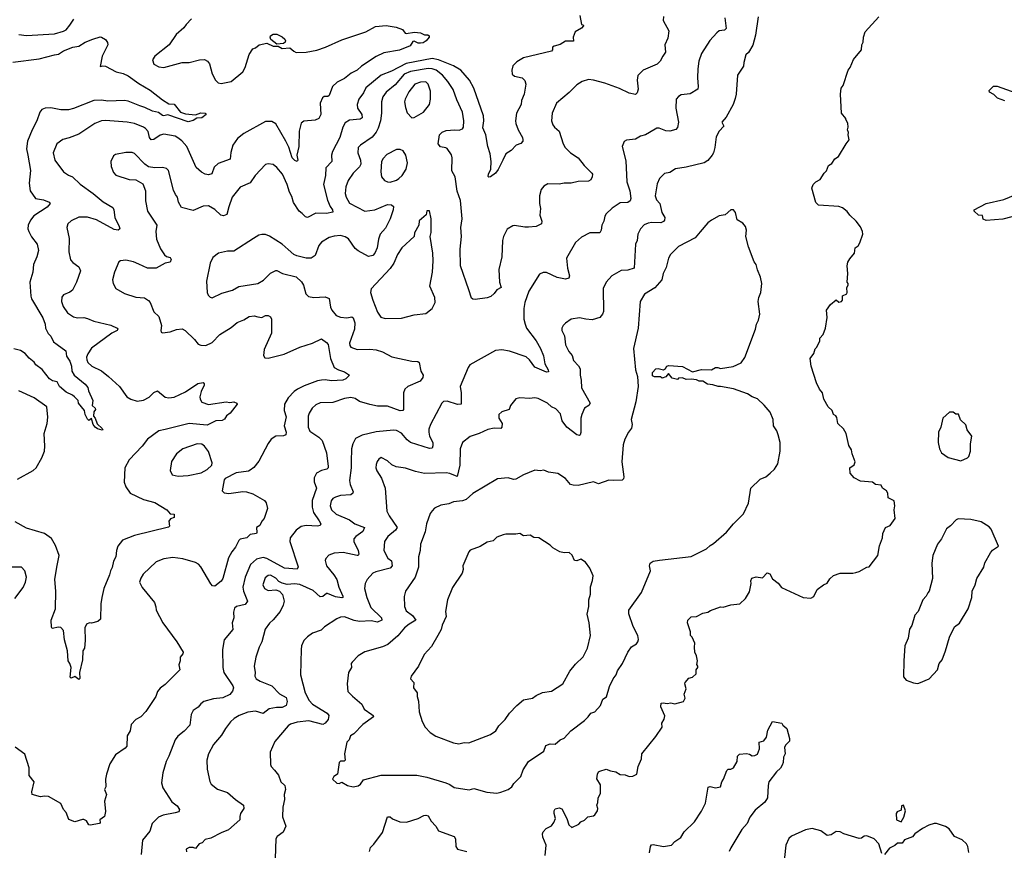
# Model space of a CAD drawing. Extents: x 1954683 to 2060285, y 904798 to 1016299.
# Tile 391 of 472: x 2033021 to 2040768, y 953075 to 959612. Entities that reach past the tile are written whole.
import ezdxf

# ---------------------------------------------------------------- set-up
doc = ezdxf.new("R2010")
doc.units = 0

msp = doc.modelspace()

# ---------------------------------------------------------------- linework, layer by layer
at = {"layer": '0CON10XD'}
for points in [[(2038087, 959637), (2038082.5, 959605), (2038128.8, 959525), (2038120.8, 959465), (2038097.1, 959415), (2038101.2, 959355), (2038081.2, 959325), (2038060, 959285), (2038037.3, 959262.7), (2037925.9, 959214.1), (2037885, 959173.3), (2037879.2, 959135), (2037885.6, 959064.4), (2037878.8, 959035), (2037865.9, 959024.1), (2037815, 959032.5), (2037741.1, 959071.1), (2037625, 959111.9), (2037536.4, 959136.4), (2037495, 959140.6), (2037446.7, 959125), (2037405, 959099.2), (2037345, 959037.5), (2037243.8, 958955), (2037210, 958875), (2037204.2, 958815), (2037215.8, 958785), (2037228.8, 958765), (2037265.8, 958735), (2037295.6, 958635), (2037313.1, 958605), (2037354.6, 958564.6), (2037415.7, 958525), (2037462.5, 958465), (2037522, 958405), (2037528, 958395), (2037525.9, 958374.1), (2037515, 958352.5), (2037495, 958340), (2037415, 958337.1), (2037360, 958325), (2037305, 958324.3), (2037265, 958316), (2037175, 958318.6), (2037145, 958302.5), (2037124.6, 958275.4), (2037111.5, 958225), (2037111.5, 958165), (2037119.5, 958125), (2037113.4, 958073.4), (2037130, 958025), (2037126.7, 958005), (2037085.5, 957984.5), (2037025, 957978.8), (2036995, 957977.8), (2036915, 957993.1), (2036899.7, 957990.3), (2036856.9, 957963.1), (2036827.3, 957905), (2036820, 957875), (2036813.1, 957745), (2036790.8, 957645), (2036795.8, 957545), (2036808.8, 957505), (2036775, 957485.6), (2036755, 957457.1), (2036726.8, 957433.2), (2036698.3, 957421.7), (2036605, 957408.8), (2036585, 957411.2), (2036575, 957421.2), (2036555, 957486.7), (2036488.9, 957675), (2036485.6, 957805), (2036495.5, 957905.5), (2036490.6, 957975), (2036500.9, 958045), (2036488.5, 958188.5), (2036463.3, 958263.3), (2036447.1, 958375), (2036421.1, 958421.1), (2036424.3, 958525), (2036417.5, 958547.5), (2036385, 958596.7), (2036374.1, 958604.1), (2036331.4, 958611.4), (2036312.9, 958635), (2036324.3, 958705), (2036344, 958726), (2036375, 958738.5), (2036445, 958745.6), (2036477.9, 958742.1), (2036505, 958754), (2036512, 958765), (2036514.4, 958815.6), (2036503.6, 958885), (2036460.7, 958980.7), (2036432.3, 959062.3), (2036390, 959125), (2036348.5, 959175), (2036297.8, 959215), (2036265, 959225.6), (2036235, 959226.7), (2036095, 959203.9), (2036045, 959181.9), (2035975, 959098.5), (2035905, 959040.5), (2035878.8, 959005), (2035867.1, 958965), (2035866.8, 958875), (2035859.4, 958815), (2035842, 958758), (2035825, 958726.9), (2035794.1, 958685.9), (2035701.2, 958625), (2035683.2, 958606.8), (2035681.4, 958565), (2035703.3, 958505), (2035704.4, 958475), (2035695.4, 958454.6), (2035644.4, 958405), (2035604.5, 958345), (2035586.5, 958295), (2035582.7, 958245), (2035588.8, 958215), (2035615, 958168.5), (2035735, 958104.7), (2035815.3, 958114.7), (2035915, 958156.9), (2035945.6, 958155.6), (2035960.8, 958140.8), (2035960, 958115), (2035935.6, 958045), (2035899.5, 957970.5), (2035856.9, 957925), (2035844.4, 957885), (2035834.3, 957815), (2035815, 957773.3), (2035798.8, 957755), (2035765, 957747.5), (2035685, 957792.5), (2035661.4, 957811.4), (2035606.6, 957886.6), (2035581.9, 957901.9), (2035545, 957912.1), (2035495, 957909.1), (2035455, 957897.3), (2035395, 957860.6), (2035374.4, 957835), (2035345, 957756), (2035315, 957734.4), (2035275.7, 957734.3), (2035202.4, 957752.4), (2035177.5, 957765), (2035133, 957803), (2035086.2, 957845), (2034985, 957909.2), (2034955, 957920.8), (2034925, 957922), (2034903.2, 957916.8), (2034859.1, 957890.9), (2034705, 957790), (2034655, 957790), (2034585, 957774), (2034540.6, 957739.4), (2034520, 957695), (2034489.4, 957555), (2034496.2, 957465), (2034504, 957445), (2034518.6, 957428.6), (2034535, 957424), (2034611.2, 957458.8), (2034695, 957482.5), (2034745, 957512.5), (2034895, 957535.6), (2034938.8, 957561.2), (2034995, 957617.1), (2035035, 957637.5), (2035045, 957638), (2035087.5, 957615), (2035195, 957588), (2035238.6, 957548.6), (2035252.9, 957522.9), (2035273.1, 957455), (2035293.7, 957433.7), (2035335, 957424.4), (2035425, 957430.6), (2035455, 957418), (2035465, 957350), (2035475.7, 957325), (2035510, 957285), (2035545, 957269.4), (2035595, 957266.7), (2035633.1, 957273.1), (2035645, 957266), (2035656.7, 957226.7), (2035655.4, 957175), (2035616.7, 957065), (2035617.6, 957047.6), (2035626, 957035), (2035675, 957017.5), (2035775, 957018.9), (2035825, 957012.9), (2035875, 956997.5), (2035948.7, 956958.7), (2036105, 956925.6), (2036152.7, 956922.7), (2036163.8, 956915), (2036178, 956845), (2036194, 956815), (2036193.8, 956795), (2036172.3, 956767.7), (2036073.3, 956725), (2036052, 956705), (2036040.8, 956675), (2036040, 956545), (2036034, 956536), (2036015, 956534.2), (2035915, 956570), (2035835, 956570.6), (2035775, 956583.3), (2035695, 956607.1), (2035659.8, 956629.8), (2035625, 956638.2), (2035575, 956630), (2035485, 956598.9), (2035385, 956596.9), (2035350.2, 956579.8), (2035322.5, 956555), (2035297.1, 956515), (2035289.5, 956490.5), (2035289.5, 956405), (2035304.6, 956374.6), (2035375, 956327.1), (2035400.3, 956300.3), (2035435, 956202.5), (2035448.1, 956095), (2035447.1, 956085), (2035436.1, 956073.9), (2035395.7, 956064.3), (2035355.8, 956044.2), (2035338.8, 956005), (2035338.8, 955975), (2035356.9, 955925), (2035322.4, 955827.6), (2035320.7, 955775), (2035332.6, 955732.6), (2035377.9, 955667.9), (2035390.8, 955645), (2035385, 955630), (2035365, 955625.7), (2035275, 955631.3), (2035235, 955624), (2035194.7, 955595.3), (2035148.6, 955535), (2035145.7, 955505), (2035211.1, 955305), (2035202.5, 955287.5), (2035104.6, 955295.4), (2034965, 955370.8), (2034935, 955378.4), (2034885, 955367.2), (2034836, 955325), (2034793.5, 955225), (2034777.1, 955145), (2034781.6, 955115), (2034814.2, 955035), (2034795, 955010.6), (2034726.7, 954995), (2034709.8, 954980.2), (2034701.7, 954948.3), (2034704.5, 954905), (2034691.2, 954865), (2034697.4, 954812.6), (2034630.5, 954730.5), (2034615.5, 954655), (2034618.5, 954515), (2034627.8, 954475), (2034698.8, 954368.8), (2034702.2, 954355), (2034695, 954328.6), (2034675, 954300.6), (2034620, 954275), (2034545, 954266.7), (2034470, 954245), (2034445, 954228), (2034425, 954202), (2034385, 954176.2), (2034368.6, 954145), (2034360, 954060), (2034315, 954012.9), (2034265.5, 953974.5), (2034244.2, 953945), (2034194.4, 953815), (2034172.2, 953775), (2034145.7, 953685), (2034135.9, 953605.9), (2034147, 953567), (2034217.2, 953457.2), (2034260, 953425), (2034277.4, 953397.4), (2034271.5, 953378.5), (2034245, 953369.4)], [(2038570, 959625), (2038578.2, 959541.8), (2038565, 959530), (2038525, 959522.9), (2038505, 959509.2), (2038451.1, 959448.9), (2038385.6, 959344.4), (2038364.5, 959285.5), (2038355.5, 959225), (2038353.3, 959155), (2038360, 959085), (2038355.6, 959065), (2038295, 959027.1), (2038225, 959019.2), (2038205, 959008), (2038185.8, 958985), (2038184.4, 958915), (2038204.4, 958805), (2038197.4, 958762.6), (2038183.1, 958746.9), (2038136.7, 958733.3), (2038105, 958737.5), (2038053.2, 958756.8), (2038032.5, 958757.5), (2038020.8, 958749.2), (2037943.3, 958705), (2037905, 958694), (2037865, 958672.5), (2037795, 958663.8), (2037776.2, 958653.8), (2037761.2, 958615), (2037790.2, 958500.2), (2037796.9, 958335), (2037821.8, 958265), (2037828.5, 958205), (2037825, 958186.2), (2037805, 958173.5), (2037745, 958170), (2037681.5, 958128.5), (2037635, 958084.3), (2037625, 958066.7), (2037616.9, 958025), (2037600.4, 957995), (2037595.6, 957955), (2037585.6, 957934.4), (2037505.6, 957934.4), (2037440.3, 957899.7), (2037393, 957857), (2037323.9, 957736.1), (2037330.6, 957655), (2037345.6, 957595), (2037342.5, 957577.5), (2037315, 957570.6), (2037248.3, 957581.7), (2037165, 957621.9), (2037138.3, 957621.7), (2037110.5, 957609.5), (2037025.5, 957475), (2036996.4, 957385), (2036988.5, 957338.5), (2036986.7, 957255), (2036996.5, 957215), (2037008.9, 957185), (2037083.1, 957085), (2037118.2, 957025), (2037143.1, 956966.9), (2037152.3, 956902.3), (2037179.5, 956855), (2037180.5, 956839.5), (2037165, 956838.9), (2037075, 956877.9), (2037030.8, 956935), (2037005, 956958.2), (2036875, 957001.8), (2036815, 957014.4), (2036765, 957007.5), (2036562.5, 956895), (2036548.8, 956875), (2036486.7, 956725), (2036494.5, 956674.5), (2036493, 956587), (2036465, 956583.2), (2036385, 956609.1), (2036355, 956606.9), (2036343.1, 956595), (2036252.7, 956427.3), (2036239.8, 956390.2), (2036238.9, 956365), (2036246.1, 956335), (2036270.8, 956285), (2036271.4, 956258.6), (2036265, 956240.8), (2036245, 956237.8), (2036095, 956284.4), (2036068.6, 956305), (2036025, 956357.8), (2035985, 956379.1), (2035961.7, 956381.7), (2035825, 956369.2), (2035715, 956343.1), (2035662, 956315), (2035641.9, 956275), (2035631.1, 956235), (2035628, 956135), (2035629.3, 956085), (2035615.4, 955984.6), (2035619.6, 955955), (2035644.2, 955895), (2035642.5, 955885), (2035625, 955871.9), (2035545, 955867.9), (2035505.3, 955854.7), (2035485, 955842.9), (2035470.6, 955825), (2035462.5, 955785), (2035474.3, 955755), (2035511.2, 955721.2), (2035615, 955675.8), (2035658.8, 955645), (2035734.2, 955615), (2035720, 955585), (2035665, 955544.4), (2035648.9, 955525), (2035650, 955505), (2035682.7, 955435), (2035690, 955405), (2035685, 955396.2), (2035675, 955395.7), (2035565, 955417.8), (2035495, 955414.2), (2035453.2, 955396.8), (2035429.5, 955370.5), (2035423.8, 955355), (2035435.8, 955315), (2035493.4, 955243.4), (2035515.5, 955205), (2035530.5, 955145), (2035562.9, 955075), (2035563.3, 955065), (2035555, 955062.7), (2035505, 955070.3), (2035442.9, 955097.1), (2035433.6, 955096.4), (2035405, 955072.7), (2035385, 955070), (2035330.7, 955120.7), (2035225, 955166.1), (2035182, 955172), (2035125, 955168.1), (2035085, 955177.1), (2035060.7, 955190.7), (2035035, 955217.8), (2034995, 955239.4), (2034975, 955236.9), (2034951.5, 955218.5), (2034934.5, 955165.5), (2034945.8, 955135), (2034975, 955118.6), (2035035, 955126), (2035065.6, 955115.6), (2035088.7, 955088.7), (2035101.1, 955035), (2035094.6, 955005.4), (2035069.4, 954955), (2035015, 954888), (2034985, 954863.8), (2034953.3, 954816.7), (2034925.7, 954715), (2034905, 954673.3), (2034878.6, 954595), (2034865.8, 954525), (2034874.3, 954475), (2034870.6, 954445), (2034882.5, 954425), (2034913.6, 954406.4), (2035005, 954370), (2035065, 954307.1), (2035116.5, 954276.5), (2035125.9, 954245), (2035116.4, 954215), (2035085, 954198.2), (2035041.1, 954198.9), (2034982.4, 954187.6), (2034935, 954151.1), (2034875, 954170.4), (2034815, 954163.5), (2034746.2, 954135), (2034708.3, 954111.7), (2034678, 954085), (2034639.2, 954035), (2034608, 953982), (2034545, 953908.8), (2034506.2, 953835), (2034492.5, 953785), (2034496.2, 953715), (2034515.8, 953615.8), (2034526.2, 953595), (2034577.3, 953557.3), (2034655, 953530), (2034718, 953475), (2034780.9, 953430.9), (2034784.3, 953405), (2034757.1, 953365), (2034751.7, 953341.7), (2034753.3, 953315), (2034663.8, 953235), (2034605, 953212.9), (2034525, 953171.4), (2034480.7, 953159.3), (2034455.5, 953134.5), (2034432, 953125), (2034405, 953088.8), (2034385, 953096), (2034355, 953096.2), (2034330, 953085), (2034333, 953063)], [(2038830, 959635), (2038810.9, 959489.1), (2038788.9, 959411.1), (2038755.6, 959354.4), (2038734.3, 959335), (2038718, 959275), (2038716, 959245), (2038668.8, 959175), (2038658, 959025), (2038649.7, 958990.3), (2038634.2, 958945), (2038579.2, 958845), (2038545.8, 958805), (2038562, 958775), (2038525, 958733.3), (2038501.2, 958688.8), (2038491.2, 958605), (2038478.6, 958565), (2038470, 958545), (2038435.4, 958504.6), (2038405, 958485.8), (2038265, 958452), (2038181.2, 958438.8), (2038135, 958410), (2038095, 958402.5), (2038055, 958362.5), (2038035, 958320), (2038019.4, 958225), (2038031.4, 958195), (2038056.9, 958165), (2038072.9, 958095), (2038097.5, 958055), (2038093.1, 958035), (2038085, 958022.9), (2038066.2, 958013.8), (2037995, 958015.6), (2037965, 958010), (2037935, 957998), (2037904.5, 957965.5), (2037884.2, 957925), (2037879.2, 957875), (2037866, 957845), (2037855.7, 957655), (2037805, 957640), (2037752.1, 957637.9), (2037678.8, 957595), (2037635, 957546.7), (2037612.5, 957495), (2037614.4, 957315.6), (2037606.5, 957293.5), (2037585, 957268), (2037525, 957250.8), (2037474.2, 957254.2), (2037425, 957266.7), (2037360, 957255), (2037315, 957222.5), (2037297.5, 957205), (2037287, 957183), (2037286.7, 957165), (2037306.2, 957125), (2037315, 957052.5), (2037341.3, 957001.3), (2037368.3, 956968.3), (2037378.8, 956928.8), (2037418.3, 956888.3), (2037431.4, 956865), (2037430, 956815), (2037439.2, 956775), (2037440, 956715), (2037508, 956595), (2037498.8, 956575), (2037465, 956555.8), (2037443.1, 956505), (2037436.9, 956475), (2037436.8, 956363.2), (2037431.2, 956345), (2037425, 956340), (2037405, 956344.4), (2037326.5, 956405), (2037289.6, 956455), (2037275, 956511.2), (2037238.9, 956548.9), (2037205, 956564.3), (2037173.4, 956593.4), (2037099.5, 956629.5), (2037075, 956636.2), (2037030.7, 956630.7), (2036955, 956636.2), (2036925, 956627.5), (2036883.3, 956575), (2036871.2, 956545), (2036815, 956526.2), (2036790, 956505), (2036790, 956475), (2036815.6, 956435), (2036813.7, 956406.3), (2036805.4, 956394.6), (2036753.2, 956396.8), (2036705, 956385.6), (2036635, 956354.2), (2036565, 956332.5), (2036505.8, 956284.2), (2036485.7, 956234.3), (2036482.7, 956105), (2036464, 956016), (2036405, 956040.4), (2036375, 956046.4), (2036205, 956041.1), (2036135, 956055.6), (2036055, 956081.4), (2035983.2, 956093.2), (2035947.7, 956107.7), (2035915, 956141.2), (2035865, 956166.2), (2035846.1, 956153.9), (2035834.3, 956135.7), (2035825, 956110), (2035824, 956085), (2035830.5, 956060.5), (2035867, 956003), (2035895.7, 955925), (2035909.2, 955745), (2035927.4, 955707.4), (2035991.1, 955615), (2035978.5, 955595), (2035916.9, 955545), (2035890.5, 955505), (2035886.5, 955435), (2035916.9, 955375), (2035945, 955352), (2035950.5, 955315), (2035935, 955294.6), (2035823.5, 955266.5), (2035799.2, 955255), (2035753.6, 955206.4), (2035739.4, 955175), (2035734.4, 955135), (2035751.9, 955065), (2035783.5, 954985), (2035866.4, 954905), (2035870.6, 954885), (2035835, 954871.2), (2035785, 954881.8), (2035695, 954875.4), (2035652.9, 954882.9), (2035575, 954912.2), (2035545, 954909.4), (2035515, 954897.1), (2035418, 954835), (2035392.1, 954807.9), (2035325, 954783.8), (2035285, 954756.2), (2035256.2, 954725), (2035238.8, 954685), (2035234, 954655), (2035230.9, 954455), (2035265.5, 954315), (2035297.3, 954255), (2035324.2, 954224.2), (2035441.1, 954155), (2035452.9, 954135), (2035447.3, 954105), (2035425, 954075.7), (2035405, 954064.4), (2035295, 954093.8), (2035204.4, 954084.4), (2035152.1, 954067.9), (2035132.9, 954055), (2035027.9, 953932.1), (2034991.7, 953848.3), (2034995, 953750), (2034998.8, 953735), (2035026.7, 953705)], [(2037426.7, 959645), (2037440, 959575), (2037455, 959570), (2037457, 959563), (2037440, 959545), (2037392, 959515), (2037376.2, 959475), (2037378.3, 959441.7), (2037315, 959442.5), (2037273.9, 959416.1), (2037225, 959403.8), (2037213.8, 959395), (2037212.5, 959375), (2037205, 959363.3), (2036985, 959312.5), (2036930.9, 959279.1), (2036901.7, 959248.3), (2036892.2, 959215), (2036895, 959183.8), (2036915, 959167.5), (2036974.1, 959154.1), (2036994.2, 959134.2), (2037002.9, 959105), (2036990, 959025), (2036970, 958975), (2036965, 958943.3), (2036930.8, 958875), (2036922.9, 958815), (2036924.4, 958795), (2036943.3, 958745), (2036976, 958685), (2036980, 958665), (2036978.8, 958655), (2036963, 958637), (2036926.4, 958623.6), (2036888.3, 958581.7), (2036845, 958556.7), (2036820.8, 958505), (2036786.2, 958433.8), (2036765.5, 958404.5), (2036725, 958374.2), (2036711.2, 958371.2), (2036706.4, 958376.4), (2036708, 958395), (2036728, 958435), (2036730, 958495), (2036722.9, 958555), (2036703.6, 958613.6), (2036689.3, 958705), (2036665, 958760), (2036673.1, 958815), (2036670, 958855), (2036593.7, 959073.7), (2036560.9, 959135), (2036491.1, 959215), (2036435, 959248.7), (2036315, 959295.2), (2036265, 959306.5), (2036062.7, 959267.3), (2035945, 959207.8)], [(2037154.2, 953035), (2037164.2, 953115), (2037137.6, 953177.6), (2037134.5, 953205.5), (2037139.5, 953220.5), (2037162.4, 953247.6), (2037205, 953268.8), (2037224, 953295), (2037235.8, 953325), (2037225.7, 953365), (2037226, 953385), (2037235, 953402.5), (2037265, 953410), (2037285, 953402.5), (2037325.6, 953325.6), (2037341.2, 953275), (2037365, 953253.8), (2037418.8, 953281.2), (2037435, 953300), (2037465, 953313.3), (2037491.7, 953338.3), (2037535, 953346.2), (2037545.6, 953354.4), (2037566, 953385), (2037568.8, 953405), (2037560.7, 953429.3), (2037569.3, 953450.7), (2037571.2, 953485), (2037591.2, 953525), (2037589.7, 953589.7), (2037562.7, 953637.3), (2037565.9, 953674.1), (2037575, 953693.3), (2037585, 953698.8), (2037635, 953714), (2037669.5, 953699.5), (2037711.7, 953691.7), (2037745, 953671.2), (2037785, 953670), (2037817, 953657), (2037845, 953658.8), (2037876, 953674), (2037886.7, 953735), (2037913.8, 953795), (2037916.2, 953835), (2038025, 953970), (2038076.7, 954045), (2038073.8, 954075), (2038091.7, 954108.3), (2038095.9, 954134.1), (2038065.8, 954205), (2038067, 954233), (2038083.6, 954236.4), (2038115, 954230), (2038145, 954236.2), (2038175, 954228.8), (2038243, 954247), (2038256.4, 954273.6), (2038250, 954305), (2038263.3, 954345), (2038253.8, 954385), (2038256.7, 954395), (2038285, 954430), (2038315, 954436.7), (2038342.5, 954465), (2038342.5, 954495), (2038356.7, 954513.3), (2038357.5, 954525), (2038348.3, 954538.3), (2038353.3, 954565), (2038346.4, 954606.4), (2038333.9, 954633.9), (2038328.8, 954675), (2038333.3, 954705), (2038311.2, 954751.2), (2038297.5, 954765), (2038298.8, 954795), (2038273.8, 954865), (2038277.5, 954885), (2038305, 954911.2), (2038345, 954916), (2038395, 954941.2), (2038435, 954950), (2038456.4, 954963.6), (2038535, 954990), (2038555, 954987.5), (2038615, 955006.7), (2038686.1, 955013.9), (2038732.3, 955057.7), (2038761.7, 955108.3), (2038776, 955175), (2038774.1, 955195.9), (2038782.3, 955217.7), (2038815, 955228), (2038865, 955220), (2038900.7, 955259.3), (2038921.7, 955251.7), (2038945, 955212.5), (2038987.7, 955177.7), (2039015, 955142.5), (2039185, 955063.3), (2039245, 955060), (2039268.3, 955071.7), (2039295, 955126.7), (2039345, 955163.3), (2039375, 955176.7), (2039395, 955212.5), (2039425, 955237.5), (2039475, 955256.7), (2039575, 955256.2), (2039598.3, 955261.7), (2039625, 955270), (2039685, 955303.3), (2039705, 955306.7), (2039773.6, 955396.4), (2039785, 955470), (2039810, 955535), (2039810.7, 955569.3), (2039832.5, 955615), (2039868.3, 955631.7), (2039910, 955685), (2039900, 955755), (2039907.5, 955785), (2039900, 955825), (2039855, 955850), (2039850, 955885), (2039840, 955905), (2039810, 955925), (2039798.3, 955948.3), (2039753, 955953), (2039731.7, 955971.7), (2039635, 955981.2), (2039585, 956006.7), (2039555, 956042.5), (2039552.5, 956085), (2039585, 956107.5), (2039593, 956133), (2039570, 956195), (2039566.4, 956226.4), (2039545, 956260), (2039523.8, 956355), (2039501.7, 956391.7), (2039457.5, 956435), (2039450.7, 956480.7), (2039443.3, 956493.3), (2039422.5, 956505), (2039412.5, 956535), (2039382.5, 956565), (2039346.7, 956625), (2039335.9, 956675.9), (2039313.3, 956705), (2039291.2, 956755), (2039247.5, 956885), (2039240, 956945), (2039270, 956985), (2039279.3, 957020.7), (2039292.5, 957035), (2039316.4, 957083.6), (2039316.2, 957105), (2039343.3, 957135), (2039360, 957185), (2039373, 957267), (2039367.5, 957325), (2039400.7, 957369.3), (2039445, 957406.7), (2039465, 957390), (2039486.7, 957395), (2039493.3, 957405), (2039495, 957437.5), (2039527.5, 957455), (2039532.5, 957465), (2039528.3, 957501.7), (2039540, 957525), (2039540, 957535), (2039530, 957545), (2039536.2, 957615), (2039532, 957675), (2039537.7, 957702.3), (2039551.2, 957728.8), (2039588.8, 957775), (2039593.8, 957815), (2039617, 957833), (2039631.2, 957855), (2039653.3, 957925), (2039652.5, 957945), (2039635, 957982.5), (2039602.5, 958025), (2039552.3, 958072.3), (2039531.7, 958101.7), (2039495, 958130), (2039465, 958142.5), (2039305, 958152.5), (2039284.1, 958174.1), (2039253.8, 958285), (2039263.8, 958315), (2039285, 958336.7), (2039317.5, 958355), (2039350, 958405), (2039368.3, 958421.7), (2039383.3, 958465), (2039411.2, 958478.8), (2039435, 958516.7), (2039464.1, 958535.9), (2039523.3, 958635), (2039547.5, 958665), (2039540, 958705), (2039542.5, 958725), (2039533.3, 958745), (2039540, 958765), (2039537, 958797), (2039520, 958825), (2039520, 958835), (2039487, 958877), (2039478.8, 959025), (2039485, 959072.5), (2039500.8, 959095), (2039540, 959215), (2039553.8, 959235), (2039581.7, 959298.3), (2039643.8, 959375), (2039646.7, 959415), (2039656.2, 959435), (2039660, 959475), (2039673, 959517), (2039780, 959635)], [(2034372.7, 959617.3), (2034330, 959575), (2034312.1, 959547.9), (2034252, 959495), (2034196.7, 959415), (2034083.8, 959325), (2034066.7, 959295), (2034075, 959262.5), (2034115, 959240), (2034155, 959236), (2034300, 959275), (2034355, 959276), (2034435.9, 959295.9), (2034475, 959297.5), (2034498.8, 959285), (2034514.2, 959265), (2034534.3, 959185), (2034561.2, 959135), (2034582.5, 959115), (2034605, 959108.8), (2034685, 959126), (2034775, 959200), (2034795.7, 959235), (2034825, 959337.5), (2034855, 959382.5), (2034875, 959390), (2034905, 959413.3), (2034965, 959427.5), (2035015, 959403.3), (2035055, 959404.5), (2035085, 959385.6), (2035145, 959391.2), (2035177.5, 959365), (2035195, 959352.5), (2035275, 959355.7), (2035357.3, 959372.7), (2035427.5, 959395), (2035555, 959453.1), (2035743.3, 959515), (2035821.2, 959558.8), (2035905, 959566.9), (2035982.7, 959552.7), (2036032.5, 959535), (2036053.3, 959505), (2036062.1, 959502.1), (2036126.6, 959513.4), (2036175, 959508.1), (2036205, 959493.3), (2036231.7, 959491.7), (2036242.5, 959485), (2036243.3, 959475), (2036218.8, 959445), (2036195, 959429.2), (2036175, 959425.8), (2036155, 959426.7), (2036125, 959442.5), (2036115, 959440), (2036094.1, 959405.9), (2036008.3, 959371.7), (2035885, 959350), (2035825, 959322), (2035710, 959245), (2035676, 959215), (2035629.2, 959190.8), (2035575, 959148.9), (2035519.5, 959120.5), (2035483.1, 959085), (2035455, 959016), (2035445, 959008), (2035415, 959007.5), (2035402.1, 958997.9), (2035385.7, 958955), (2035389.2, 958865), (2035375, 958833.8), (2035345, 958820), (2035255, 958812), (2035235, 958796.7), (2035218.9, 958735), (2035216.6, 958613.4), (2035201.4, 958545), (2035210, 958505), (2035205, 958496.7), (2035185, 958504.4), (2035165, 958524.4), (2035138.4, 958608.4), (2035115, 958656), (2035035, 958792.5), (2035005, 958810), (2034955, 958810), (2034784, 958715), (2034733.7, 958676.3), (2034698, 958625), (2034682.4, 958567.6), (2034676.2, 958513.8), (2034581.3, 958478.7), (2034550, 958450), (2034531.2, 958398.8), (2034505, 958390.6), (2034480, 958395), (2034451.3, 958411.3), (2034408.5, 958448.5), (2034334.6, 958614.6), (2034297.6, 958657.6), (2034265, 958683.2), (2034245, 958695.4), (2034155, 958710.6), (2034125, 958702.2), (2034075, 958667.8), (2034055, 958665.6), (2034042.3, 958685), (2034031.1, 958731.1), (2034010.8, 958755), (2033995, 958766.7), (2033925, 958793.5), (2033865.7, 958804.3), (2033695, 958818.5), (2033665, 958815.6), (2033611.2, 958795), (2033485, 958711.9), (2033408.6, 958681.4), (2033360.9, 958669.1), (2033314, 958635), (2033283.6, 958565), (2033296.9, 958505), (2033364.5, 958414.5), (2033405, 958387.5), (2033436.2, 958376.2), (2033496.1, 958316.1), (2033600, 958245), (2033677.1, 958177.1), (2033754.5, 958134.5), (2033762.2, 958115), (2033768.2, 958055), (2033804.3, 957985), (2033808.8, 957965), (2033795.7, 957954.3), (2033765, 957960.6), (2033625, 958037.1), (2033555, 958057.5), (2033485, 958056.4), (2033425, 958028.6), (2033400, 958005), (2033392, 957975), (2033410, 957890), (2033406.9, 957785), (2033421.4, 957721.4), (2033439.7, 957699.7), (2033486.2, 957666.2), (2033498.5, 957635), (2033467.8, 957545), (2033435, 957484), (2033415, 957468.1), (2033364.6, 957445.4), (2033350.9, 957429.1), (2033349.2, 957395), (2033363.3, 957355), (2033396, 957305), (2033445, 957274.2), (2033475, 957265.7), (2033525, 957267.1), (2033555, 957260.6), (2033605, 957238.9), (2033736.5, 957206.5), (2033787.5, 957185), (2033794, 957175), (2033788.8, 957165), (2033744.7, 957145.3), (2033585, 957028), (2033557, 956983), (2033547.5, 956955), (2033549.2, 956935), (2033557.5, 956915), (2033589.2, 956885), (2033665, 956848.5), (2033720, 956805), (2033806.7, 956725), (2033863, 956643), (2033894.4, 956624.4), (2033945, 956610.6), (2033995, 956616.9), (2034039.6, 956640.4), (2034075, 956678), (2034105, 956691.2), (2034165, 956642), (2034195, 956635.8), (2034235, 956641.4), (2034326.4, 956683.6), (2034422.1, 956747.9), (2034465, 956756.7), (2034473.3, 956745), (2034472, 956735), (2034448.8, 956685), (2034438, 956645), (2034440, 956625), (2034455, 956601.2), (2034505, 956582.9), (2034645, 956604), (2034675, 956600), (2034705, 956604.2), (2034730, 956595), (2034732.5, 956585), (2034676.7, 956515), (2034647.5, 956495), (2034631.2, 956468.8), (2034615, 956458), (2034565, 956454.4), (2034495, 956420.7), (2034355, 956432.7), (2034165, 956386.7), (2034115, 956376.2), (2034025, 956311.9), (2033984.4, 956255.6), (2033880.9, 956149.1), (2033848, 956085), (2033843, 955973), (2033856.2, 955935), (2033890, 955885), (2033995, 955836.7), (2034085, 955811.4), (2034177.5, 955755), (2034205, 955722.5), (2034235, 955720), (2034236.7, 955695), (2034206.4, 955683.6), (2034193.9, 955666.1), (2034200, 955625), (2034191.7, 955618.3), (2033925, 955552.2), (2033828.8, 955515), (2033792.3, 955467.7), (2033781.2, 955435), (2033775.8, 955384.2), (2033758.3, 955351.7), (2033748.3, 955301.7), (2033734.4, 955275.6), (2033727, 955243), (2033683.8, 955135), (2033668, 955065), (2033658.8, 955015), (2033657.5, 954895), (2033635, 954876.7), (2033585, 954863.3), (2033570, 954865), (2033547.5, 954855), (2033532, 954825), (2033536.2, 954725), (2033530, 954665), (2033517.5, 954645), (2033516.1, 954573.9), (2033490, 954475), (2033493, 954427), (2033485, 954420), (2033455, 954443.3), (2033425, 954430), (2033418, 954438), (2033425.6, 954515), (2033416.2, 954545), (2033402, 954565), (2033395.9, 954645.9), (2033372.4, 954732.4), (2033364, 954805), (2033345, 954828), (2033325, 954830.8), (2033275, 954820), (2033271.2, 954831.2), (2033268, 954885), (2033301.2, 954975), (2033304.4, 955115), (2033297.1, 955205), (2033314, 955304), (2033330, 955395), (2033302.5, 955475), (2033269.7, 955529.7), (2033215, 955567.1), (2033075, 955610.4), (2032985, 955659.5)], [(2033015, 959495.8), (2033075, 959486.9), (2033295, 959500), (2033365, 959520), (2033385, 959532.5), (2033415, 959567.5), (2033445.3, 959614.7)], [(2032966.8, 959276.8), (2033175, 959302.5), (2033294.4, 959334.4), (2033325, 959340.4), (2033365, 959365.5), (2033440, 959395), (2033487, 959403), (2033535.6, 959435), (2033595, 959459.1), (2033655, 959476.2), (2033665, 959473.3), (2033696.4, 959456.4), (2033711.7, 959431.7), (2033713.3, 959415), (2033669.5, 959325), (2033652.7, 959242.7), (2033675, 959249.2), (2033695, 959247.1), (2033780.6, 959200.6), (2033835, 959187.5), (2033875, 959169.5), (2033958.5, 959108.5), (2034046.4, 959056.4), (2034145, 958980), (2034195, 958950), (2034235, 958945.8), (2034285, 958884.2), (2034325, 958871.9), (2034405, 958862.2), (2034445, 958879.7), (2034480, 958875), (2034487.5, 958865), (2034455, 958838.6), (2034415, 958837.1), (2034385, 958818.6), (2034345, 958806.7), (2034185, 958861.6), (2034155, 958854.4), (2034145, 958857.8), (2034111.5, 958881.5), (2034065, 958892), (2034005, 958921.9), (2033965, 958932.5), (2033875, 958971.2), (2033845, 958976), (2033715, 958971.6), (2033665, 958979.2), (2033605, 958976.6), (2033445, 958911.8), (2033405, 958901.1), (2033345, 958901.8), (2033265, 958918.2), (2033220, 958915), (2033194.2, 958905), (2033178.5, 958885), (2033155.3, 958814.7), (2033118.5, 958745), (2033082.5, 958655), (2033074.4, 958595), (2033084.4, 958545), (2033105.6, 958425), (2033095.7, 958325), (2033104.2, 958265), (2033144.5, 958204.5), (2033208.8, 958195), (2033253.3, 958175), (2033260, 958165), (2033235.7, 958135), (2033132.1, 958067.9), (2033106.9, 958035), (2033088.1, 957995), (2033085.8, 957965.8), (2033092, 957945), (2033112.7, 957902.7), (2033158.8, 957845), (2033168.8, 957795), (2033155.5, 957744.5), (2033128, 957685), (2033124.2, 957625), (2033101.4, 957545), (2033107.5, 957435), (2033113.9, 957413.9), (2033203.1, 957265), (2033221.4, 957215), (2033224.2, 957185), (2033245, 957143.3), (2033265, 957121.2), (2033287.6, 957077.6), (2033315.4, 957055.4), (2033383.8, 957005), (2033390, 956965), (2033414.4, 956925), (2033427.5, 956885), (2033431.2, 956845), (2033450, 956815), (2033535, 956742.7), (2033557, 956717), (2033561.1, 956691.1), (2033595.6, 956615), (2033590, 956575), (2033613.3, 956555), (2033616.2, 956545), (2033604.2, 956525), (2033601.2, 956491.2), (2033615, 956476.2), (2033631.5, 956431.5), (2033670.8, 956395), (2033675.9, 956384.1), (2033669.2, 956380.8), (2033632.2, 956392.2), (2033614.2, 956405), (2033600, 956425), (2033585, 956472.5), (2033565, 956457.5), (2033555, 956467.5), (2033536.7, 956505), (2033530.8, 956535), (2033483, 956593), (2033480, 956615), (2033453, 956643), (2033437, 956657), (2033385, 956680), (2033334.1, 956724.1), (2033315, 956761.5), (2033279.3, 956769.3), (2033255.8, 956785), (2033197.6, 956857.6), (2033147.5, 956895), (2033135, 956917.5), (2033095, 956948.8), (2033062.5, 956985), (2033027.4, 957007.4), (2032975, 957022.7)], [(2035045, 959420), (2034997.1, 959455), (2034990.8, 959475), (2034994.4, 959485.6), (2035015, 959496.7), (2035043, 959497), (2035085, 959476.7), (2035107.3, 959457.3), (2035112, 959445), (2035110, 959435), (2035095, 959424.4), (2035045, 959420)], [(2035945, 959207.8), (2035865, 959174.6), (2035745.3, 959074.8), (2035726.2, 959035), (2035689.4, 958985), (2035675.4, 958944.6), (2035678.2, 958915), (2035712.9, 958865), (2035715, 958838.8), (2035700.4, 958829.6), (2035615, 958820.6), (2035581.1, 958798.9), (2035564, 958766), (2035538.5, 958685), (2035481.9, 958575), (2035473.1, 958545), (2035476.9, 958495), (2035429.4, 958445), (2035425.6, 958385.6), (2035412.2, 958315), (2035442.1, 958192.1), (2035462.7, 958142.7), (2035482.5, 958115), (2035483.6, 958096.4), (2035435, 958086.4), (2035350.4, 958089.6), (2035285, 958054.2), (2035269.5, 958059.5), (2035242.5, 958087.5), (2035220.8, 958105), (2035175, 958173.8), (2035161.1, 958221.1), (2035142.7, 958255), (2035126.4, 958315), (2035087.2, 958397.2), (2035045, 958448.6), (2035015, 958472.9), (2034975, 958478), (2034955, 958472), (2034873.8, 958386.2), (2034835, 958328), (2034755, 958294.2), (2034692.5, 958215), (2034665, 958140), (2034651.1, 958078.9), (2034625, 958068.9), (2034602.9, 958072.9), (2034555, 958118.6), (2034505, 958146), (2034465, 958144), (2034385, 958110.8), (2034295, 958132.9), (2034270.6, 958175), (2034262, 958215), (2034245.8, 958235), (2034231.1, 958271.1), (2034192, 958425), (2034175, 958441.2), (2034145, 958448), (2034085, 958446), (2034034.4, 958454.4), (2034005, 958474), (2033925, 958557.5), (2033905, 958567.5), (2033855, 958565.7), (2033775, 958551.2), (2033759.5, 958540.5), (2033736.7, 958495), (2033740, 958455), (2033758.8, 958408.8), (2033777.7, 958387.7), (2033882.5, 958355), (2033935, 958350.8), (2033989.4, 958319.4), (2034009.2, 958265), (2034009.2, 958185), (2034027.5, 958105), (2034099.2, 957995), (2034091.4, 957945), (2034098, 957885), (2034129.7, 957809.7), (2034160.9, 957760.9), (2034175, 957747.1), (2034205, 957740), (2034212, 957725), (2034205, 957703.8), (2034165, 957696), (2034095, 957656.9), (2034027, 957657), (2033958.5, 957688.5), (2033915, 957705.7), (2033855, 957718.6), (2033815, 957714), (2033800, 957705), (2033766.2, 957625), (2033751.2, 957565), (2033756.2, 957535), (2033776.7, 957495), (2033846.1, 957456.1), (2033935, 957427.5), (2034002.3, 957422.3), (2034035, 957401.2), (2034046.8, 957386.8), (2034075, 957313.8), (2034114.3, 957275), (2034135.8, 957205.8), (2034130, 957165), (2034135, 957152.5), (2034145, 957147.5), (2034204.1, 957154.1), (2034255, 957174.2), (2034297.9, 957177.9), (2034323.8, 957165), (2034396.2, 957095), (2034425, 957057.5), (2034445, 957049.2), (2034485, 957048), (2034535, 957070.8), (2034595.9, 957134.1), (2034685, 957188.2), (2034731.5, 957228.5), (2034785, 957250.6), (2034825, 957275.8), (2034865, 957280.8), (2034895, 957274.3), (2034925, 957267.1), (2034955, 957282.5), (2034975, 957284.2), (2034993.1, 957273.1), (2035000.8, 957255), (2035002.5, 957145), (2034943.8, 957016.2), (2034939.5, 956969.5), (2034949.5, 956949.5), (2034975, 956947.5), (2035101.4, 956978.6), (2035225, 957035.6), (2035325, 957065.8), (2035395, 957100), (2035435, 957072), (2035447.5, 957055), (2035465.3, 956945.3), (2035495.7, 956875.7), (2035528.8, 956855), (2035575, 956840.8), (2035616.7, 956815), (2035586.7, 956785), (2035564.3, 956775.7), (2035475, 956768.9), (2035425, 956777.8), (2035395.4, 956775.4), (2035365, 956770), (2035259.4, 956729.4), (2035205.6, 956705), (2035180, 956685), (2035132.9, 956635), (2035103.5, 956586.5), (2035100.9, 956535), (2035116.8, 956486.8), (2035102.2, 956415), (2035116.2, 956365), (2035114, 956345), (2035095, 956335.6), (2035035, 956332.9), (2035000.5, 956309.5), (2034975, 956277.5), (2034902.2, 956137.8), (2034861.8, 956088.2), (2034835, 956065.8), (2034821.7, 956058.3), (2034723.3, 956045), (2034637.9, 956002.1), (2034628.6, 955991.4), (2034613.1, 955905), (2034628.7, 955888.7), (2034665, 955882.7), (2034775, 955900), (2034805.9, 955895.9), (2034855, 955879.2), (2034947, 955827), (2034958.8, 955808.8), (2034971.2, 955765), (2034945, 955687.5), (2034925.6, 955664.4), (2034909.2, 955630.8), (2034883.8, 955615), (2034887.5, 955575), (2034882.7, 955567.3), (2034835, 955561.2), (2034807.5, 955535), (2034755.9, 955524.1), (2034745, 955513.3), (2034719.4, 955460.6), (2034690, 955425), (2034663.8, 955376.2), (2034620, 955215), (2034606.3, 955193.7), (2034555, 955153.8), (2034537.7, 955157.7), (2034525, 955172), (2034445.6, 955305), (2034426.5, 955326.5), (2034405, 955338.9), (2034305, 955370), (2034225, 955378.5), (2034155, 955370), (2034095.5, 955344.5), (2033991.7, 955248.3), (2033973.4, 955216.6), (2033964.2, 955185), (2033984.6, 955144.6), (2034081.4, 955025), (2034092.3, 954992.3), (2034093.3, 954965), (2034145.6, 954865), (2034258, 954715), (2034306, 954635), (2034305, 954622.5), (2034283.8, 954595), (2034284.2, 954565), (2034273.9, 954533.9), (2034280, 954495), (2034165, 954378.8), (2034125, 954350), (2034105.8, 954324.2), (2034091.2, 954285), (2034011.9, 954168.1), (2033973.3, 954125), (2033935, 954103.3), (2033897.5, 954065), (2033888.8, 954015), (2033866.7, 953975), (2033863.3, 953895), (2033850.5, 953879.5), (2033774.3, 953825.7), (2033728.8, 953755), (2033703.8, 953675), (2033696, 953635), (2033698.8, 953575), (2033687.5, 953555), (2033703.3, 953515), (2033688.3, 953461.7), (2033695, 953380), (2033687.8, 953342.2), (2033650, 953315), (2033652.5, 953295), (2033647.5, 953285), (2033575, 953271.9), (2033565, 953276.2), (2033546.4, 953306.4), (2033525, 953316.7), (2033515, 953318.8), (2033455, 953300), (2033408, 953318), (2033385, 953372.5), (2033365, 953397.5), (2033345, 953442.5), (2033248.3, 953498.3), (2033215, 953502), (2033185, 953496.7), (2033117.5, 953515), (2033115.8, 953535), (2033133.8, 953615), (2033096.2, 953665), (2033095.8, 953725), (2033062.3, 953832.3), (2032985, 953888)], [(2036105, 958840), (2036125, 958842.5), (2036198.8, 958885), (2036245.7, 958945), (2036253.1, 958985), (2036251.7, 959048.3), (2036235, 959103.8), (2036215, 959123.3), (2036175, 959120.4), (2036130, 959105), (2036083.1, 959045), (2036053.3, 958985), (2036049.4, 958965), (2036055, 958920), (2036068.8, 958878.8), (2036105, 958840)], [(2040773, 958973), (2040715, 958993.3), (2040685, 959023.3), (2040652.3, 959042.3), (2040647.5, 959055), (2040681.7, 959088.3), (2040712, 959088), (2040895, 959022.9)], [(2035935, 958333.5), (2035985, 958349.4), (2036005, 958362.9), (2036029.2, 958385), (2036062, 958435), (2036072.9, 958485), (2036060, 958545), (2036038.3, 958578.3), (2036015, 958591.2), (2035985, 958590), (2035909.3, 958550.7), (2035880.2, 958519.8), (2035867.1, 958495), (2035861.9, 958415), (2035868, 958375), (2035890, 958345), (2035914.6, 958334.6), (2035935, 958333.5)], [(2040885.9, 958075.9), (2040755, 958041.2), (2040625, 958030.8), (2040601.4, 958041.4), (2040595, 958070), (2040564.1, 958074.1), (2040530, 958105), (2040530, 958115), (2040625, 958166.2), (2040765, 958196), (2040884.4, 958245.6)], [(2036773.9, 953526.1), (2036805, 953533.8), (2036865, 953554), (2036893.8, 953575), (2036908.9, 953601.1), (2036963.2, 953656.8), (2036981.7, 953708.3), (2037023.8, 953775), (2037143.3, 953855), (2037160.5, 953899.5), (2037195, 953913.3), (2037235, 953911.2), (2037274.2, 953945.8), (2037305, 953958.8), (2037355.8, 954014.2), (2037463.4, 954096.6), (2037494, 954125), (2037513.3, 954155), (2037545, 954163.8), (2037591.2, 954215), (2037610, 954265), (2037637, 954283), (2037662, 954365), (2037690.8, 954425), (2037714.2, 954455.8), (2037723, 954487), (2037764, 954545), (2037804.2, 954635), (2037835, 954676.7), (2037875, 954700), (2037883.9, 954716.1), (2037888.8, 954735), (2037884, 954765), (2037847.3, 954837.3), (2037812.9, 954935), (2037813.8, 954965), (2037913.8, 955105), (2037984, 955275), (2037975.8, 955315), (2037981.2, 955335), (2038005, 955350), (2038055, 955359.2), (2038303.9, 955386.1), (2038425, 955448.8), (2038453.3, 955475), (2038480.5, 955489.5), (2038581.2, 955578.8), (2038636.2, 955645), (2038715, 955723.3), (2038754.1, 955805.9), (2038772.5, 955925), (2038847.5, 955995), (2038890, 956015), (2038925.7, 956044.3), (2038958.8, 956075), (2038985, 956117.5), (2039003.8, 956215), (2039003.8, 956285), (2038989.2, 956345), (2038977.4, 956377.4), (2038952.9, 956415), (2038948.6, 956465), (2038925, 956523.8), (2038878.9, 956578.9), (2038825, 956627.5), (2038782.5, 956645), (2038747.6, 956667.6), (2038637.5, 956707.5), (2038535, 956726.2), (2038515, 956723.8), (2038475, 956738.8), (2038432.9, 956742.9), (2038396.1, 956766.1), (2038367, 956767), (2038345, 956777.5), (2038303.6, 956783.6), (2038265, 956781.2), (2038235, 956792.5), (2038205, 956790), (2038195, 956780), (2038155, 956790), (2038125, 956827.5), (2038105, 956800), (2038075, 956790), (2038061.7, 956801.7), (2038015, 956800), (2037999.5, 956809.5), (2037998.8, 956835), (2038025, 956863.3), (2038045, 956867.5), (2038085, 956857.5), (2038103, 956867), (2038112.5, 956885), (2038129.3, 956890.7), (2038235, 956882.5), (2038315, 956840), (2038385, 956858.8), (2038465, 956857.5), (2038494.2, 956875.8), (2038513.8, 956873.8), (2038535, 956868), (2038635, 956882), (2038697.9, 956912.1), (2038727, 956953), (2038810, 957175), (2038818, 957215), (2038834.2, 957245.8), (2038844, 957295), (2038832, 957395), (2038836, 957425), (2038852, 957465), (2038858.8, 957535), (2038850, 957585), (2038825, 957642.5), (2038816, 957685), (2038798.8, 957705), (2038755.8, 957825), (2038733.8, 957906.2), (2038738, 957955), (2038732, 957985), (2038710.3, 958010.3), (2038666.4, 958036.4), (2038653.3, 958095), (2038637.5, 958115), (2038615, 958116.2), (2038572.5, 958075), (2038525, 958067.5), (2038465, 958033.3), (2038435, 958013.3), (2038375, 957943.3), (2038336.2, 957895), (2038205, 957825.6), (2038141.9, 957765), (2038125.5, 957735), (2038107.3, 957662.7), (2038082.7, 957615), (2038072.5, 957565), (2038017.8, 957502.2), (2037937.8, 957452.2), (2037901.4, 957395), (2037887.5, 957185), (2037850, 957025), (2037866.2, 956855), (2037882.5, 956805), (2037885.6, 956724.4), (2037867.5, 956605), (2037832.5, 956465), (2037840, 956425), (2037834.1, 956395.9), (2037810, 956365), (2037781.7, 956311.7), (2037770, 956265), (2037758.3, 956131.7), (2037774, 956015), (2037771.7, 955998.3), (2037761.7, 955988.3), (2037695, 955984.2), (2037655, 955988.6), (2037575, 955960), (2037535, 955974), (2037415, 955946.2), (2037375, 955947.5), (2037354.2, 955954.2), (2037315, 956000), (2037255, 956040), (2037181.7, 956051.7), (2037145, 956067.5), (2037115, 956061.2), (2037073.9, 956066.1), (2036985, 956031.2), (2036924.1, 955995.9), (2036905, 955994.3), (2036865, 956007.5), (2036781.2, 955998.8), (2036585, 955883.1), (2036533.6, 955836.4), (2036505, 955824.3), (2036435, 955817.5), (2036397, 955803), (2036335, 955791.4), (2036285, 955766.7), (2036265, 955747.5), (2036251.2, 955725), (2036222.5, 955645), (2036209.7, 955580.3), (2036174.2, 955485), (2036171.4, 955435), (2036158.6, 955385), (2036157.2, 955302.8), (2036131.4, 955225), (2036056, 955115), (2036046.8, 955073.2), (2036047.8, 954995), (2036060.2, 954960.2), (2036111.7, 954921.7), (2036137.5, 954885), (2036085, 954855.6), (2036047.5, 954825), (2035996.9, 954763.1), (2035918, 954695), (2035875, 954676.9), (2035735, 954637.1), (2035683.6, 954606.4), (2035636.2, 954555), (2035628.8, 954545), (2035631.2, 954515), (2035608.8, 954475), (2035596, 954385), (2035602, 954325), (2035638.8, 954288.8), (2035712.5, 954225), (2035730, 954185), (2035790, 954145), (2035802, 954135), (2035804, 954125), (2035720.6, 954065), (2035648.7, 953991.3), (2035624, 953975), (2035612, 953945), (2035593.8, 953925), (2035575.9, 953834.1), (2035582.5, 953785), (2035573, 953777), (2035545, 953777.5), (2035534, 953766), (2035520, 953675), (2035493.6, 953656.4), (2035482.5, 953635), (2035515, 953602.5), (2035535, 953600), (2035555, 953612.5), (2035600, 953585), (2035645, 953573.8), (2035685, 953583.8), (2035702.5, 953595), (2035725, 953630), (2035865, 953665.8), (2036145, 953666), (2036225, 953650.8), (2036372.5, 953605), (2036405, 953594), (2036438.8, 953568.8), (2036558.3, 953551.7), (2036595, 953561.2), (2036695, 953532), (2036773.9, 953526.1)], [(2035895, 957261.1), (2036025, 957262.9), (2036125, 957289.2), (2036215, 957298.8), (2036265, 957340), (2036288.8, 957385), (2036287.5, 957425), (2036248.6, 957515), (2036268.9, 957625), (2036274.4, 957715), (2036271.1, 957775), (2036250, 957905), (2036257.3, 957937.3), (2036258, 958045), (2036245, 958106.7), (2036225, 958106.7), (2036220, 958075), (2036165, 958030), (2036161.2, 957995), (2036128, 957935), (2036124, 957905), (2036027.5, 957815), (2035993.8, 957765), (2035963.8, 957696.2), (2035935.7, 957654.3), (2035785.7, 957494.3), (2035781.4, 957465), (2035798.1, 957405), (2035835, 957311.2), (2035861.3, 957271.3), (2035895, 957261.1)], [(2033004, 955996), (2033127, 956063), (2033150.6, 956085), (2033195, 956164), (2033214.6, 956215), (2033219.1, 956255), (2033214.5, 956355), (2033235.5, 956435), (2033241.2, 956485), (2033233.3, 956565), (2033134.3, 956635), (2033015, 956692.2)], [(2040425, 956140), (2040477, 956163), (2040487.5, 956175), (2040502.5, 956215), (2040501.2, 956275), (2040513.3, 956335), (2040476.7, 956385), (2040463.6, 956423.6), (2040421.7, 956461.7), (2040406.4, 956506.4), (2040385, 956507.5), (2040365, 956522.5), (2040337, 956523), (2040283.3, 956475), (2040268.8, 956405), (2040250, 956365), (2040246.2, 956285), (2040256.7, 956235), (2040274.1, 956204.1), (2040325, 956167.5), (2040425, 956140)], [(2034268.7, 956018.7), (2034345, 956024.5), (2034448.8, 956045), (2034495, 956070.8), (2034531.2, 956105), (2034534.2, 956125), (2034505, 956213.8), (2034475, 956256), (2034455, 956270.8), (2034417.5, 956275), (2034305, 956234.4), (2034255.4, 956194.6), (2034214.6, 956135.4), (2034204.3, 956065), (2034219.7, 956029.7), (2034268.7, 956018.7)], [(2040085, 954386.7), (2040095, 954390), (2040175.8, 954424.2), (2040240.8, 954495), (2040254.3, 954545), (2040277.5, 954575), (2040305.8, 954645), (2040337.1, 954752.9), (2040376.7, 954835), (2040415, 954863.3), (2040482, 954975), (2040511.2, 955065), (2040513.8, 955115), (2040538, 955165), (2040550.8, 955215), (2040605.6, 955304.4), (2040615, 955337.5), (2040658.8, 955415), (2040675, 955436.7), (2040721.7, 955468.3), (2040665, 955602.5), (2040649.5, 955619.5), (2040585, 955661.2), (2040505, 955677.5), (2040405, 955682.5), (2040390, 955675), (2040345, 955627.5), (2040313.9, 955606.1), (2040273.9, 955526.1), (2040242.5, 955485), (2040204, 955395), (2040198, 955335), (2040201.4, 955215), (2040177.5, 955115), (2040165, 955102.5), (2040153.3, 955075), (2040126.2, 955045), (2040088.8, 954955), (2040064.2, 954925.8), (2040038.8, 954845), (2040022.5, 954815), (2040012, 954745), (2039986, 954685), (2039975.8, 954565), (2039975, 954440), (2039995, 954413.3), (2040053.6, 954393.6), (2040085, 954386.7)], [(2036475, 953914.2), (2036517.7, 953922.3), (2036555, 953920), (2036724.3, 953985.7), (2036766.2, 954015), (2036791.2, 954055), (2036840, 954105), (2036874.5, 954155.5), (2036931.2, 954215), (2036985, 954258.8), (2037055, 954273.3), (2037085, 954294.3), (2037135, 954315.8), (2037205, 954328.8), (2037295, 954386.2), (2037350, 954485), (2037395, 954541.2), (2037455, 954598.8), (2037489.2, 954665), (2037510.8, 954765), (2037501.4, 954865), (2037486.1, 954933.9), (2037498, 954995), (2037498.6, 955045), (2037511.7, 955091.7), (2037512.3, 955147.7), (2037528.8, 955198.8), (2037533.3, 955235), (2037506.7, 955295), (2037473, 955343), (2037435, 955367.5), (2037405, 955353.3), (2037386.4, 955356.4), (2037368.8, 955398.8), (2037345, 955420), (2037305, 955416.7), (2037270, 955425), (2037214.4, 955454.4), (2037195, 955476.7), (2037105, 955533.3), (2037065, 955537.5), (2037036.4, 955556.4), (2036985, 955549.2), (2036955, 955568.8), (2036925, 955562), (2036845, 955563.3), (2036825, 955556.7), (2036775, 955538.8), (2036745, 955511.2), (2036699.7, 955500.3), (2036642.5, 955465), (2036565, 955436), (2036553.8, 955425), (2036506, 955315), (2036511.2, 955285), (2036503.3, 955255), (2036425, 955143.3), (2036387.5, 955045), (2036370, 954955), (2036375.8, 954915), (2036343.9, 954846.1), (2036337.6, 954812.4), (2036309.4, 954765), (2036259.8, 954680.2), (2036201.9, 954615), (2036158, 954525), (2036101.2, 954445), (2036096.2, 954425), (2036121.2, 954395), (2036120, 954355), (2036148, 954315), (2036148, 954285), (2036159.5, 954249.5), (2036163.9, 954166.1), (2036188.3, 954088.3), (2036210, 954045), (2036251.2, 954001.2), (2036295, 953974), (2036435, 953920.8), (2036475, 953914.2)], [(2032982.8, 955057.2), (2033047.6, 955142.4), (2033065.7, 955185), (2033074, 955225), (2033061.2, 955275), (2033033.9, 955303.9), (2032935, 955304.2)], [(2038005, 953120), (2038085, 953106), (2038150, 953115), (2038175.9, 953144.1), (2038223.3, 953175), (2038249.7, 953220.3), (2038329.5, 953300.5), (2038385, 953382.5), (2038416.2, 953445), (2038436.7, 953573.3), (2038453.8, 953576.2), (2038495, 953568), (2038535.9, 953574.1), (2038543.8, 953615), (2038558.8, 953635), (2038585, 953702.5), (2038595, 953712.5), (2038616.4, 953713.6), (2038636.4, 953723.6), (2038666.4, 953773.6), (2038667.5, 953815), (2038685, 953832.5), (2038738.3, 953838.3), (2038762.5, 953832.5), (2038785, 953817.5), (2038805, 953820), (2038825, 953832.5), (2038842.5, 953875), (2038840, 953925), (2038875, 953936.7), (2038896.7, 953965), (2038908.3, 954021.7), (2038945, 954087.5), (2039016.7, 954076.7), (2039025, 954060), (2039056.7, 954035), (2039078.8, 953955), (2039077, 953933), (2039047, 953903), (2039037.5, 953885), (2039042.5, 953835), (2039030.7, 953809.3), (2039028.8, 953765), (2039018.8, 953745), (2039007.3, 953722.7), (2038975, 953693.3), (2038916.1, 953613.9), (2038908.8, 953585), (2038905, 953487.5), (2038883.8, 953455), (2038808.6, 953391.4), (2038764.6, 953335.4), (2038745, 953286.7), (2038701.3, 953238.7), (2038615.5, 953094.5), (2038602.5, 953065)], [(2035026.7, 953705), (2035057, 953667), (2035076.2, 953615), (2035107.5, 953585), (2035110.8, 953555), (2035101.5, 953515), (2035104.3, 953475), (2035092.2, 953415), (2035087.3, 953337.3), (2035115.6, 953265), (2035093, 953217), (2035047.3, 953182.7), (2035036.2, 953165), (2035031.7, 953011.7)], [(2039955, 953300), (2039976.7, 953335), (2039990, 953385), (2039975, 953430), (2039960, 953425), (2039955, 953390), (2039925, 953377.5), (2039917.5, 953365), (2039920, 953315), (2039955, 953300)], [(2034245, 953369.4), (2034149.2, 953350.8), (2034114, 953335), (2034064.2, 953285), (2034044, 953225), (2033985.7, 953155), (2033976.8, 953043.2)], [(2035771.9, 953065), (2035781.8, 953098.2), (2035807.8, 953122.2), (2035875.6, 953215), (2035915, 953338), (2035935, 953338), (2035955, 953322.5), (2036010.3, 953300.3), (2036064.1, 953295.9), (2036155, 953325.7), (2036201.1, 953348.9), (2036215, 953351.9), (2036235.4, 953345.4), (2036257.5, 953305), (2036296, 953265), (2036315, 953228.8), (2036438.8, 953185), (2036448.6, 953165), (2036452, 953105), (2036464.1, 953084.1), (2036537.5, 953065)], [(2040487.5, 953057.5), (2040481.2, 953105), (2040471.2, 953125), (2040435, 953158.8), (2040375, 953183.3), (2040334.3, 953244.3), (2040305, 953263.8), (2040235, 953286.7), (2040215, 953286.7), (2040175, 953273.3), (2040123, 953247), (2040062.5, 953205), (2040045, 953182.5), (2039981.2, 953158.8), (2039965, 953132.5), (2039928.3, 953131.7), (2039905, 953112.5), (2039865, 953092.5), (2039825, 953042.5)], [(2039805, 953050), (2039780, 953125), (2039742.5, 953165), (2039685, 953190), (2039665, 953187.5), (2039645, 953170), (2039625, 953168), (2039505.9, 953205.9), (2039475, 953220), (2039445, 953222.5), (2039405, 953197.5), (2039375, 953192.5), (2039325, 953227.5), (2039255, 953246), (2039204.2, 953235.8), (2039093, 953187), (2039072.4, 953167.6), (2039048.1, 953115), (2039030, 952945)], [(2037975.8, 953055), (2037984, 953106), (2037992.3, 953117.7), (2038005, 953120)]]:
    msp.add_lwpolyline(points, dxfattribs=at)

doc.saveas('drawing.dxf')
